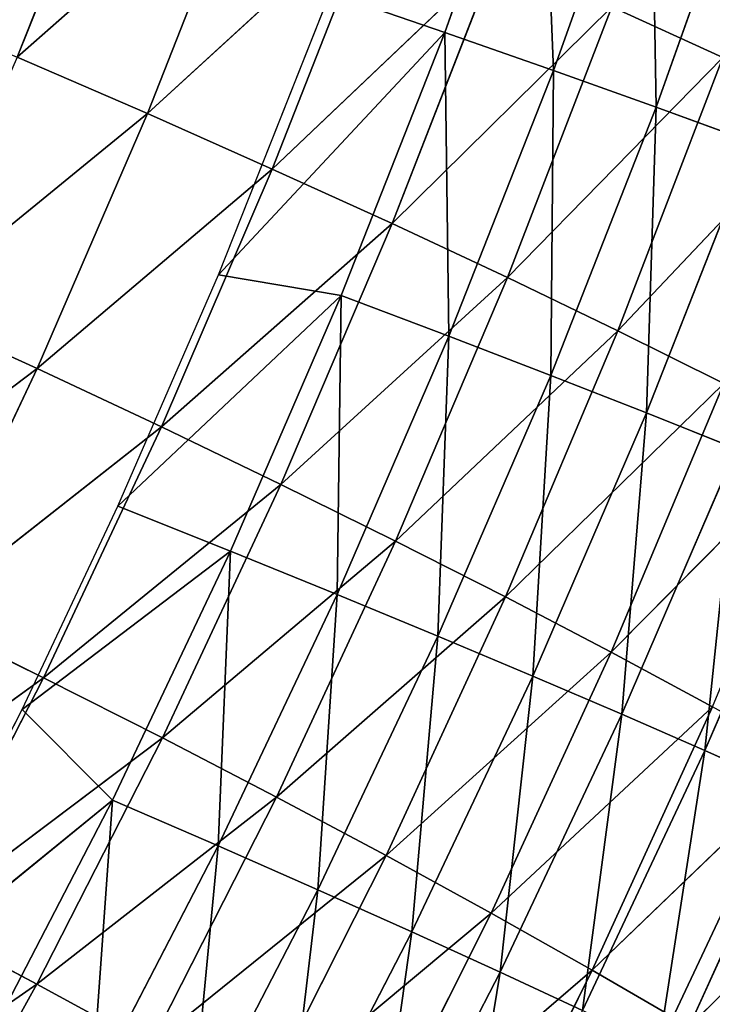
# Model space of a CAD drawing. Extents: x 0 to 500, y 0 to 390.
# Tile 755 of 1056: x 463 to 475, y 101 to 118. Entities that reach past the tile are written whole.
import ezdxf

# ---------------------------------------------------------------- set-up
doc = ezdxf.new("R2010")
doc.units = 0
doc.header["$LTSCALE"] = 25.4
doc.layers.get('0').update_dxf_attribs({"linetype": 'CONTINUOUS'})

# ---------------------------------------------------------------- blocks, each defined once
blk = doc.blocks.new('ATLANTA505_-_S_STL')
at = {"color": 0}
for p, q in [((474.343, 111.805, 289.639), (478.08, 115.885, 285.935)), ((474.343, 111.805, 289.639), (478.08, 115.885, 285.935)), ((474.343, 111.805, 289.639), (472.651, 107.793, 288.657)), ((474.343, 111.805, 289.639), (472.651, 107.793, 288.657)), ((476.45, 111.791, 285.003), (472.651, 107.793, 288.657)), ((476.45, 111.791, 285.003), (472.651, 107.793, 288.657)), ((476.45, 111.791, 285.003), (474.343, 111.805, 289.639)), ((476.45, 111.791, 285.003), (474.343, 111.805, 289.639)), ((472.651, 107.793, 288.657), (470.422, 107.813, 293.118)), ((472.651, 107.793, 288.657), (470.422, 107.813, 293.118)), ((472.651, 107.793, 288.657), (468.668, 103.886, 292.084)), ((472.651, 107.793, 288.657), (468.668, 103.886, 292.084)), ((472.651, 107.793, 288.657), (470.89, 103.86, 287.663)), ((472.651, 107.793, 288.657), (470.89, 103.86, 287.663)), ((474.752, 107.773, 284.062), (470.89, 103.86, 287.663)), ((474.752, 107.773, 284.062), (470.89, 103.86, 287.663)), ((474.752, 107.773, 284.062), (472.651, 107.793, 288.657)), ((474.752, 107.773, 284.062), (472.651, 107.793, 288.657)), ((474.752, 107.773, 284.062), (472.984, 103.836, 283.111)), ((474.752, 107.773, 284.062), (472.984, 103.836, 283.111)), ((476.723, 107.755, 279.334), (472.984, 103.836, 283.111)), ((476.723, 107.755, 279.334), (472.984, 103.836, 283.111)), ((470.89, 103.86, 287.663), (468.668, 103.886, 292.084)), ((470.89, 103.86, 287.663), (468.668, 103.886, 292.084)), ((470.89, 103.86, 287.663), (466.843, 100.041, 291.037)), ((470.89, 103.86, 287.663), (466.843, 100.041, 291.037)), ((470.89, 103.86, 287.663), (469.056, 100.011, 286.656)), ((470.89, 103.86, 287.663), (469.056, 100.011, 286.656)), ((472.984, 103.836, 283.111), (469.056, 100.011, 286.656)), ((472.984, 103.836, 283.111), (469.056, 100.011, 286.656)), ((472.984, 103.836, 283.111), (470.89, 103.86, 287.663)), ((472.984, 103.836, 283.111), (470.89, 103.86, 287.663)), ((472.984, 103.836, 283.111), (471.141, 99.983, 282.148)), ((472.984, 103.836, 283.111), (471.141, 99.983, 282.148)), ((474.948, 103.814, 278.427), (471.141, 99.983, 282.148)), ((474.948, 103.814, 278.427), (471.141, 99.983, 282.148)), ((474.948, 103.814, 278.427), (472.984, 103.836, 283.111)), ((474.948, 103.814, 278.427), (472.984, 103.836, 283.111)), ((474.948, 103.814, 278.427), (473.099, 99.958, 277.509)), ((474.948, 103.814, 278.427), (473.099, 99.958, 277.509)), ((476.784, 103.794, 273.611), (473.099, 99.958, 277.509)), ((476.784, 103.794, 273.611), (473.099, 99.958, 277.509)), ((469.056, 100.011, 286.656), (464.941, 96.282, 289.975)), ((469.056, 100.011, 286.656), (464.941, 96.282, 289.975)), ((466.843, 100.041, 291.037), (469.056, 100.011, 286.656)), ((466.843, 100.041, 291.037), (469.056, 100.011, 286.656)), ((469.056, 100.011, 286.656), (467.145, 96.249, 285.637)), ((469.056, 100.011, 286.656), (467.145, 96.249, 285.637)), ((471.141, 99.983, 282.148), (467.145, 96.249, 285.637)), ((471.141, 99.983, 282.148), (467.145, 96.249, 285.637)), ((469.056, 100.011, 286.656), (471.141, 99.983, 282.148)), ((469.056, 100.011, 286.656), (471.141, 99.983, 282.148)), ((471.141, 99.983, 282.148), (469.222, 96.219, 281.172)), ((471.141, 99.983, 282.148), (469.222, 96.219, 281.172)), ((473.099, 99.958, 277.509), (469.222, 96.219, 281.172)), ((473.099, 99.958, 277.509), (469.222, 96.219, 281.172)), ((471.141, 99.983, 282.148), (473.099, 99.958, 277.509)), ((471.141, 99.983, 282.148), (473.099, 99.958, 277.509)), ((473.099, 99.958, 277.509), (471.172, 96.192, 276.58)), ((473.099, 99.958, 277.509), (471.172, 96.192, 276.58)), ((474.929, 99.936, 272.741), (471.172, 96.192, 276.58)), ((474.929, 99.936, 272.741), (471.172, 96.192, 276.58)), ((474.929, 99.936, 272.741), (472.995, 96.168, 271.861)), ((474.929, 99.936, 272.741), (472.995, 96.168, 271.861)), ((473.099, 99.958, 277.509), (474.929, 99.936, 272.741)), ((473.099, 99.958, 277.509), (474.929, 99.936, 272.741)), ((464.941, 96.282, 289.975), (462.961, 92.615, 288.899)), ((464.941, 96.282, 289.975), (462.961, 92.615, 288.899)), ((467.145, 96.249, 285.637), (462.961, 92.615, 288.899)), ((467.145, 96.249, 285.637), (462.961, 92.615, 288.899)), ((467.145, 96.249, 285.637), (464.941, 96.282, 289.975)), ((467.145, 96.249, 285.637), (464.941, 96.282, 289.975)), ((467.145, 96.249, 285.637), (465.154, 92.579, 284.604)), ((467.145, 96.249, 285.637), (465.154, 92.579, 284.604)), ((469.222, 96.219, 281.172), (465.154, 92.579, 284.604)), ((469.222, 96.219, 281.172), (465.154, 92.579, 284.604)), ((469.222, 96.219, 281.172), (467.145, 96.249, 285.637)), ((469.222, 96.219, 281.172), (467.145, 96.249, 285.637)), ((469.222, 96.219, 281.172), (467.222, 92.547, 280.184)), ((469.222, 96.219, 281.172), (467.222, 92.547, 280.184)), ((471.172, 96.192, 276.58), (467.222, 92.547, 280.184)), ((471.172, 96.192, 276.58), (467.222, 92.547, 280.184)), ((471.172, 96.192, 276.58), (469.164, 92.519, 275.639)), ((471.172, 96.192, 276.58), (469.164, 92.519, 275.639)), ((472.995, 96.168, 271.861), (469.164, 92.519, 275.639)), ((472.995, 96.168, 271.861), (469.164, 92.519, 275.639)), ((471.172, 96.192, 276.58), (469.222, 96.219, 281.172)), ((471.172, 96.192, 276.58), (469.222, 96.219, 281.172)), ((472.995, 96.168, 271.861), (471.172, 96.192, 276.58)), ((472.995, 96.168, 271.861), (471.172, 96.192, 276.58)), ((462.961, 92.615, 288.899), (458.595, 89.083, 291.936)), ((462.961, 92.615, 288.899), (458.595, 89.083, 291.936)), ((460.644, 92.654, 293.07), (462.961, 92.615, 288.899)), ((460.644, 92.654, 293.07), (462.961, 92.615, 288.899)), ((462.961, 92.615, 288.899), (460.899, 89.041, 287.806)), ((462.961, 92.615, 288.899), (460.899, 89.041, 287.806)), ((465.154, 92.579, 284.604), (460.899, 89.041, 287.806)), ((465.154, 92.579, 284.604), (460.899, 89.041, 287.806)), ((462.961, 92.615, 288.899), (465.154, 92.579, 284.604)), ((462.961, 92.615, 288.899), (465.154, 92.579, 284.604)), ((465.154, 92.579, 284.604), (463.08, 89.004, 283.556)), ((465.154, 92.579, 284.604), (463.08, 89.004, 283.556)), ((467.222, 92.547, 280.184), (463.08, 89.004, 283.556)), ((467.222, 92.547, 280.184), (463.08, 89.004, 283.556)), ((467.222, 92.547, 280.184), (465.138, 88.971, 279.182)), ((467.222, 92.547, 280.184), (465.138, 88.971, 279.182)), ((465.154, 92.579, 284.604), (467.222, 92.547, 280.184)), ((465.154, 92.579, 284.604), (467.222, 92.547, 280.184)), ((467.222, 92.547, 280.184), (469.164, 92.519, 275.639)), ((467.222, 92.547, 280.184), (469.164, 92.519, 275.639)), ((469.164, 92.519, 275.639), (465.138, 88.971, 279.182)), ((469.164, 92.519, 275.639), (465.138, 88.971, 279.182)), ((469.164, 92.519, 275.639), (467.071, 88.942, 274.686)), ((469.164, 92.519, 275.639), (467.071, 88.942, 274.686)), ((470.98, 92.494, 270.969), (467.071, 88.942, 274.686)), ((470.98, 92.494, 270.969), (467.071, 88.942, 274.686)), ((469.164, 92.519, 275.639), (470.98, 92.494, 270.969)), ((469.164, 92.519, 275.639), (470.98, 92.494, 270.969)), ((463.08, 89.004, 283.556), (458.751, 85.567, 286.697)), ((463.08, 89.004, 283.556), (458.751, 85.567, 286.697)), ((463.08, 89.004, 283.556), (460.899, 89.041, 287.806)), ((463.08, 89.004, 283.556), (460.899, 89.041, 287.806)), ((463.08, 89.004, 283.556), (460.92, 85.529, 282.492)), ((463.08, 89.004, 283.556), (460.92, 85.529, 282.492)), ((465.138, 88.971, 279.182), (460.92, 85.529, 282.492)), ((465.138, 88.971, 279.182), (460.92, 85.529, 282.492)), ((465.138, 88.971, 279.182), (462.967, 85.496, 278.166)), ((465.138, 88.971, 279.182), (462.967, 85.496, 278.166)), ((467.071, 88.942, 274.686), (462.967, 85.496, 278.166)), ((467.071, 88.942, 274.686), (462.967, 85.496, 278.166)), ((465.138, 88.971, 279.182), (463.08, 89.004, 283.556)), ((465.138, 88.971, 279.182), (463.08, 89.004, 283.556)), ((467.071, 88.942, 274.686), (464.891, 85.467, 273.719)), ((467.071, 88.942, 274.686), (464.891, 85.467, 273.719)), ((467.071, 88.942, 274.686), (465.138, 88.971, 279.182)), ((467.071, 88.942, 274.686), (465.138, 88.971, 279.182)), ((468.88, 88.918, 270.066), (467.071, 88.942, 274.686)), ((468.88, 88.918, 270.066), (467.071, 88.942, 274.686)), ((468.88, 88.918, 270.066), (464.891, 85.467, 273.719)), ((468.88, 88.918, 270.066), (464.891, 85.467, 273.719)), ((462.967, 85.496, 278.166), (458.671, 82.157, 281.412)), ((462.967, 85.496, 278.166), (458.671, 82.157, 281.412)), ((462.967, 85.496, 278.166), (460.707, 82.125, 277.134)), ((462.967, 85.496, 278.166), (460.707, 82.125, 277.134)), ((460.92, 85.529, 282.492), (462.967, 85.496, 278.166)), ((460.92, 85.529, 282.492), (462.967, 85.496, 278.166)), ((462.967, 85.496, 278.166), (464.891, 85.467, 273.719)), ((462.967, 85.496, 278.166), (464.891, 85.467, 273.719)), ((464.891, 85.467, 273.719), (460.707, 82.125, 277.134)), ((464.891, 85.467, 273.719), (460.707, 82.125, 277.134)), ((464.891, 85.467, 273.719), (462.621, 82.098, 272.738)), ((464.891, 85.467, 273.719), (462.621, 82.098, 272.738)), ((466.691, 85.444, 269.151), (462.621, 82.098, 272.738)), ((466.691, 85.444, 269.151), (462.621, 82.098, 272.738)), ((464.891, 85.467, 273.719), (466.691, 85.444, 269.151)), ((464.891, 85.467, 273.719), (466.691, 85.444, 269.151)), ((464.413, 82.076, 268.222), (462.621, 82.098, 272.738)), ((464.413, 82.076, 268.222), (462.621, 82.098, 272.738)), ((473.814, 50.886, 289.997), (475.963, 50.889, 285.43)), ((473.814, 50.886, 289.997), (475.963, 50.889, 285.43)), ((475.963, 50.889, 285.43), (474.619, 43.521, 284.826)), ((475.963, 50.889, 285.43), (474.619, 43.521, 284.826)), ((472.481, 43.518, 289.36), (471.045, 36.179, 288.69)), ((472.481, 43.518, 289.36), (471.045, 36.179, 288.69)), ((474.619, 43.521, 284.826), (472.481, 43.518, 289.36)), ((474.619, 43.521, 284.826), (472.481, 43.518, 289.36)), ((474.619, 43.521, 284.826), (473.17, 36.182, 284.191)), ((474.619, 43.521, 284.826), (473.17, 36.182, 284.191)), ((476.626, 43.525, 280.164), (474.619, 43.521, 284.826)), ((476.626, 43.525, 280.164), (474.619, 43.521, 284.826)), ((468.791, 36.176, 293.061), (471.045, 36.179, 288.69)), ((468.791, 36.176, 293.061), (471.045, 36.179, 288.69)), ((471.045, 36.179, 288.69), (469.506, 28.871, 287.987)), ((471.045, 36.179, 288.69), (469.506, 28.871, 287.987)), ((471.045, 36.179, 288.69), (473.17, 36.182, 284.191)), ((471.045, 36.179, 288.69), (473.17, 36.182, 284.191)), ((473.17, 36.182, 284.191), (471.617, 28.874, 283.527)), ((473.17, 36.182, 284.191), (471.617, 28.874, 283.527)), ((473.17, 36.182, 284.191), (475.166, 36.186, 279.566)), ((473.17, 36.182, 284.191), (475.166, 36.186, 279.566)), ((475.166, 36.186, 279.566), (473.599, 28.877, 278.939)), ((475.166, 36.186, 279.566), (473.599, 28.877, 278.939)), ((469.506, 28.871, 287.987), (467.267, 28.868, 292.322)), ((469.506, 28.871, 287.987), (467.267, 28.868, 292.322)), ((469.506, 28.871, 287.987), (467.866, 21.597, 287.253)), ((469.506, 28.871, 287.987), (467.866, 21.597, 287.253)), ((471.617, 28.874, 283.527), (469.506, 28.871, 287.987)), ((471.617, 28.874, 283.527), (469.506, 28.871, 287.987)), ((471.617, 28.874, 283.527), (469.961, 21.6, 282.832)), ((471.617, 28.874, 283.527), (469.961, 21.6, 282.832)), ((473.599, 28.877, 278.939), (471.617, 28.874, 283.527)), ((473.599, 28.877, 278.939), (471.617, 28.874, 283.527)), ((473.599, 28.877, 278.939), (471.928, 21.603, 278.284)), ((473.599, 28.877, 278.939), (471.928, 21.603, 278.284)), ((475.452, 28.881, 274.224), (473.599, 28.877, 278.939)), ((475.452, 28.881, 274.224), (473.599, 28.877, 278.939)), ((475.452, 28.881, 274.224), (473.767, 21.606, 273.61)), ((475.452, 28.881, 274.224), (473.767, 21.606, 273.61)), ((465.644, 21.595, 291.548), (467.866, 21.597, 287.253)), ((465.644, 21.595, 291.548), (467.866, 21.597, 287.253)), ((467.866, 21.597, 287.253), (466.125, 14.361, 286.486)), ((467.866, 21.597, 287.253), (466.125, 14.361, 286.486)), ((467.866, 21.597, 287.253), (469.961, 21.6, 282.832)), ((467.866, 21.597, 287.253), (469.961, 21.6, 282.832)), ((469.961, 21.6, 282.832), (468.202, 14.363, 282.107)), ((469.961, 21.6, 282.832), (468.202, 14.363, 282.107)), ((469.961, 21.6, 282.832), (471.928, 21.603, 278.284)), ((469.961, 21.6, 282.832), (471.928, 21.603, 278.284)), ((471.928, 21.603, 278.284), (470.153, 14.365, 277.601)), ((471.928, 21.603, 278.284), (470.153, 14.365, 277.601)), ((471.928, 21.603, 278.284), (473.767, 21.606, 273.61)), ((471.928, 21.603, 278.284), (473.767, 21.606, 273.61)), ((473.767, 21.606, 273.61), (471.976, 14.368, 272.97)), ((473.767, 21.606, 273.61), (471.976, 14.368, 272.97)), ((473.767, 21.606, 273.61), (475.478, 21.61, 268.809)), ((473.767, 21.606, 273.61), (475.478, 21.61, 268.809)), ((466.125, 14.361, 286.486), (463.921, 14.359, 290.741)), ((466.125, 14.361, 286.486), (463.921, 14.359, 290.741)), ((466.125, 14.361, 286.486), (464.283, 7.164, 285.688)), ((466.125, 14.361, 286.486), (464.283, 7.164, 285.688)), ((468.202, 14.363, 282.107), (466.125, 14.361, 286.486)), ((468.202, 14.363, 282.107), (466.125, 14.361, 286.486)), ((468.202, 14.363, 282.107), (466.341, 7.165, 281.352)), ((468.202, 14.363, 282.107), (466.341, 7.165, 281.352)), ((470.153, 14.365, 277.601), (468.202, 14.363, 282.107)), ((470.153, 14.365, 277.601), (468.202, 14.363, 282.107)), ((470.153, 14.365, 277.601), (468.274, 7.167, 276.891)), ((470.153, 14.365, 277.601), (468.274, 7.167, 276.891)), ((471.976, 14.368, 272.97), (470.08, 7.168, 272.304)), ((471.976, 14.368, 272.97), (470.08, 7.168, 272.304)), ((471.976, 14.368, 272.97), (470.153, 14.365, 277.601)), ((471.976, 14.368, 272.97), (470.153, 14.365, 277.601)), ((473.673, 14.37, 268.213), (471.976, 14.368, 272.97)), ((473.673, 14.37, 268.213), (471.976, 14.368, 272.97)), ((460.179, 0.01, 289.024), (464.283, 7.164, 285.688)), ((460.179, 0.01, 289.024), (464.283, 7.164, 285.688)), ((462.099, 7.163, 289.899), (464.283, 7.164, 285.688)), ((462.099, 7.163, 289.899), (464.283, 7.164, 285.688)), ((462.708, 0.01, 284.112), (466.341, 7.165, 281.352)), ((462.708, 0.01, 284.112), (466.341, 7.165, 281.352)), ((462.708, 0.01, 284.112), (464.283, 7.164, 285.688)), ((462.708, 0.01, 284.112), (464.283, 7.164, 285.688)), ((464.283, 7.164, 285.688), (466.341, 7.165, 281.352)), ((464.283, 7.164, 285.688), (466.341, 7.165, 281.352)), ((464.378, 0.01, 280.567), (468.274, 7.167, 276.891)), ((464.378, 0.01, 280.567), (468.274, 7.167, 276.891)), ((464.378, 0.01, 280.567), (466.341, 7.165, 281.352)), ((464.378, 0.01, 280.567), (466.341, 7.165, 281.352)), ((466.134, 0.01, 276.531), (470.08, 7.168, 272.304)), ((466.134, 0.01, 276.531), (470.08, 7.168, 272.304)), ((466.134, 0.01, 276.531), (468.274, 7.167, 276.891)), ((466.134, 0.01, 276.531), (468.274, 7.167, 276.891)), ((466.341, 7.165, 281.352), (468.274, 7.167, 276.891)), ((466.341, 7.165, 281.352), (468.274, 7.167, 276.891)), ((468.08, 0.01, 271.613), (470.08, 7.168, 272.304)), ((468.08, 0.01, 271.613), (470.08, 7.168, 272.304)), ((468.274, 7.167, 276.891), (470.08, 7.168, 272.304)), ((468.274, 7.167, 276.891), (470.08, 7.168, 272.304)), ((470.08, 7.168, 272.304), (471.761, 7.17, 267.592)), ((470.08, 7.168, 272.304), (471.761, 7.17, 267.592)), ((460.179, 0.01, 289.024), (462.708, 0.01, 284.112)), ((462.708, 0.01, 284.112), (464.378, 0.01, 280.567)), ((464.378, 0.01, 280.567), (466.134, 0.01, 276.531)), ((466.134, 0.01, 276.531), (468.08, 0.01, 271.613))]:
    blk.add_line(p, q, dxfattribs=at)
mesh = blk.add_polyface(dxfattribs=at)
corners = [(476.327, 118.437, 292.471), (478.08, 115.885, 285.935), (474.343, 111.805, 289.639), (478.427, 118.428, 287.918)]
mesh.append_faces([[corners[k] for k in face] for face in [(0, 1, 2), (1, 0, 3)]], dxfattribs={"vtx0": -1, "color": 0})
mesh = blk.add_polyface(dxfattribs=at)
corners = [(478.08, 115.885, 285.935), (476.45, 111.791, 285.003), (474.343, 111.805, 289.639)]
mesh.append_faces([[corners[k] for k in face] for face in [(0, 1, 2)]], dxfattribs={"color": 0})
mesh = blk.add_polyface(dxfattribs=at)
corners = [(474.343, 111.805, 289.639), (472.651, 107.793, 288.657), (470.422, 107.813, 293.118)]
mesh.append_faces([[corners[k] for k in face] for face in [(0, 1, 2)]], dxfattribs={"color": 0})
mesh = blk.add_polyface(dxfattribs=at)
corners = [(474.343, 111.805, 289.639), (476.45, 111.791, 285.003), (472.651, 107.793, 288.657)]
mesh.append_faces([[corners[k] for k in face] for face in [(0, 1, 2)]], dxfattribs={"color": 0})
mesh = blk.add_polyface(dxfattribs=at)
corners = [(476.45, 111.791, 285.003), (474.752, 107.773, 284.062), (472.651, 107.793, 288.657)]
mesh.append_faces([[corners[k] for k in face] for face in [(0, 1, 2)]], dxfattribs={"color": 0})
mesh = blk.add_polyface(dxfattribs=at)
corners = [(470.422, 107.813, 293.118), (472.651, 107.793, 288.657), (468.668, 103.886, 292.084)]
mesh.append_faces([[corners[k] for k in face] for face in [(0, 1, 2)]], dxfattribs={"color": 0})
mesh = blk.add_polyface(dxfattribs=at)
corners = [(472.651, 107.793, 288.657), (470.89, 103.86, 287.663), (468.668, 103.886, 292.084)]
mesh.append_faces([[corners[k] for k in face] for face in [(0, 1, 2)]], dxfattribs={"color": 0})
mesh = blk.add_polyface(dxfattribs=at)
corners = [(472.651, 107.793, 288.657), (474.752, 107.773, 284.062), (470.89, 103.86, 287.663)]
mesh.append_faces([[corners[k] for k in face] for face in [(0, 1, 2)]], dxfattribs={"color": 0})
mesh = blk.add_polyface(dxfattribs=at)
corners = [(474.752, 107.773, 284.062), (472.984, 103.836, 283.111), (470.89, 103.86, 287.663)]
mesh.append_faces([[corners[k] for k in face] for face in [(0, 1, 2)]], dxfattribs={"color": 0})
mesh = blk.add_polyface(dxfattribs=at)
corners = [(474.752, 107.773, 284.062), (476.723, 107.755, 279.334), (472.984, 103.836, 283.111)]
mesh.append_faces([[corners[k] for k in face] for face in [(0, 1, 2)]], dxfattribs={"color": 0})
mesh = blk.add_polyface(dxfattribs=at)
corners = [(476.723, 107.755, 279.334), (474.948, 103.814, 278.427), (472.984, 103.836, 283.111)]
mesh.append_faces([[corners[k] for k in face] for face in [(0, 1, 2)]], dxfattribs={"color": 0})
mesh = blk.add_polyface(dxfattribs=at)
corners = [(468.668, 103.886, 292.084), (470.89, 103.86, 287.663), (466.843, 100.041, 291.037)]
mesh.append_faces([[corners[k] for k in face] for face in [(0, 1, 2)]], dxfattribs={"color": 0})
mesh = blk.add_polyface(dxfattribs=at)
corners = [(470.89, 103.86, 287.663), (469.056, 100.011, 286.656), (466.843, 100.041, 291.037)]
mesh.append_faces([[corners[k] for k in face] for face in [(0, 1, 2)]], dxfattribs={"color": 0})
mesh = blk.add_polyface(dxfattribs=at)
corners = [(470.89, 103.86, 287.663), (472.984, 103.836, 283.111), (469.056, 100.011, 286.656)]
mesh.append_faces([[corners[k] for k in face] for face in [(0, 1, 2)]], dxfattribs={"color": 0})
mesh = blk.add_polyface(dxfattribs=at)
corners = [(472.984, 103.836, 283.111), (471.141, 99.983, 282.148), (469.056, 100.011, 286.656)]
mesh.append_faces([[corners[k] for k in face] for face in [(0, 1, 2)]], dxfattribs={"color": 0})
mesh = blk.add_polyface(dxfattribs=at)
corners = [(472.984, 103.836, 283.111), (474.948, 103.814, 278.427), (471.141, 99.983, 282.148)]
mesh.append_faces([[corners[k] for k in face] for face in [(0, 1, 2)]], dxfattribs={"color": 0})
mesh = blk.add_polyface(dxfattribs=at)
corners = [(474.948, 103.814, 278.427), (473.099, 99.958, 277.509), (471.141, 99.983, 282.148)]
mesh.append_faces([[corners[k] for k in face] for face in [(0, 1, 2)]], dxfattribs={"color": 0})
mesh = blk.add_polyface(dxfattribs=at)
corners = [(474.948, 103.814, 278.427), (476.784, 103.794, 273.611), (473.099, 99.958, 277.509)]
mesh.append_faces([[corners[k] for k in face] for face in [(0, 1, 2)]], dxfattribs={"color": 0})
mesh = blk.add_polyface(dxfattribs=at)
corners = [(476.784, 103.794, 273.611), (474.929, 99.936, 272.741), (473.099, 99.958, 277.509)]
mesh.append_faces([[corners[k] for k in face] for face in [(0, 1, 2)]], dxfattribs={"color": 0})
mesh = blk.add_polyface(dxfattribs=at)
corners = [(466.843, 100.041, 291.037), (469.056, 100.011, 286.656), (464.941, 96.282, 289.975)]
mesh.append_faces([[corners[k] for k in face] for face in [(0, 1, 2)]], dxfattribs={"color": 0})
mesh = blk.add_polyface(dxfattribs=at)
corners = [(469.056, 100.011, 286.656), (467.145, 96.249, 285.637), (464.941, 96.282, 289.975)]
mesh.append_faces([[corners[k] for k in face] for face in [(0, 1, 2)]], dxfattribs={"color": 0})
mesh = blk.add_polyface(dxfattribs=at)
corners = [(469.056, 100.011, 286.656), (471.141, 99.983, 282.148), (467.145, 96.249, 285.637)]
mesh.append_faces([[corners[k] for k in face] for face in [(0, 1, 2)]], dxfattribs={"color": 0})
mesh = blk.add_polyface(dxfattribs=at)
corners = [(471.141, 99.983, 282.148), (469.222, 96.219, 281.172), (467.145, 96.249, 285.637)]
mesh.append_faces([[corners[k] for k in face] for face in [(0, 1, 2)]], dxfattribs={"color": 0})
mesh = blk.add_polyface(dxfattribs=at)
corners = [(471.141, 99.983, 282.148), (473.099, 99.958, 277.509), (469.222, 96.219, 281.172)]
mesh.append_faces([[corners[k] for k in face] for face in [(0, 1, 2)]], dxfattribs={"color": 0})
mesh = blk.add_polyface(dxfattribs=at)
corners = [(473.099, 99.958, 277.509), (471.172, 96.192, 276.58), (469.222, 96.219, 281.172)]
mesh.append_faces([[corners[k] for k in face] for face in [(0, 1, 2)]], dxfattribs={"color": 0})
mesh = blk.add_polyface(dxfattribs=at)
corners = [(473.099, 99.958, 277.509), (474.929, 99.936, 272.741), (471.172, 96.192, 276.58)]
mesh.append_faces([[corners[k] for k in face] for face in [(0, 1, 2)]], dxfattribs={"color": 0})
mesh = blk.add_polyface(dxfattribs=at)
corners = [(474.929, 99.936, 272.741), (472.995, 96.168, 271.861), (471.172, 96.192, 276.58)]
mesh.append_faces([[corners[k] for k in face] for face in [(0, 1, 2)]], dxfattribs={"color": 0})
mesh = blk.add_polyface(dxfattribs=at)
corners = [(474.929, 99.936, 272.741), (476.629, 99.916, 267.843), (472.995, 96.168, 271.861)]
mesh.append_faces([[corners[k] for k in face] for face in [(0, 1, 2)]], dxfattribs={"color": 0})
mesh = blk.add_polyface(dxfattribs=at)
corners = [(464.941, 96.282, 289.975), (462.961, 92.615, 288.899), (460.644, 92.654, 293.07)]
mesh.append_faces([[corners[k] for k in face] for face in [(0, 1, 2)]], dxfattribs={"color": 0})
mesh = blk.add_polyface(dxfattribs=at)
corners = [(464.941, 96.282, 289.975), (467.145, 96.249, 285.637), (462.961, 92.615, 288.899)]
mesh.append_faces([[corners[k] for k in face] for face in [(0, 1, 2)]], dxfattribs={"color": 0})
mesh = blk.add_polyface(dxfattribs=at)
corners = [(467.145, 96.249, 285.637), (465.154, 92.579, 284.604), (462.961, 92.615, 288.899)]
mesh.append_faces([[corners[k] for k in face] for face in [(0, 1, 2)]], dxfattribs={"color": 0})
mesh = blk.add_polyface(dxfattribs=at)
corners = [(467.145, 96.249, 285.637), (469.222, 96.219, 281.172), (465.154, 92.579, 284.604)]
mesh.append_faces([[corners[k] for k in face] for face in [(0, 1, 2)]], dxfattribs={"color": 0})
mesh = blk.add_polyface(dxfattribs=at)
corners = [(469.222, 96.219, 281.172), (467.222, 92.547, 280.184), (465.154, 92.579, 284.604)]
mesh.append_faces([[corners[k] for k in face] for face in [(0, 1, 2)]], dxfattribs={"color": 0})
mesh = blk.add_polyface(dxfattribs=at)
corners = [(469.222, 96.219, 281.172), (471.172, 96.192, 276.58), (467.222, 92.547, 280.184)]
mesh.append_faces([[corners[k] for k in face] for face in [(0, 1, 2)]], dxfattribs={"color": 0})
mesh = blk.add_polyface(dxfattribs=at)
corners = [(471.172, 96.192, 276.58), (469.164, 92.519, 275.639), (467.222, 92.547, 280.184)]
mesh.append_faces([[corners[k] for k in face] for face in [(0, 1, 2)]], dxfattribs={"color": 0})
mesh = blk.add_polyface(dxfattribs=at)
corners = [(471.172, 96.192, 276.58), (472.995, 96.168, 271.861), (469.164, 92.519, 275.639)]
mesh.append_faces([[corners[k] for k in face] for face in [(0, 1, 2)]], dxfattribs={"color": 0})
mesh = blk.add_polyface(dxfattribs=at)
corners = [(472.995, 96.168, 271.861), (470.98, 92.494, 270.969), (469.164, 92.519, 275.639)]
mesh.append_faces([[corners[k] for k in face] for face in [(0, 1, 2)]], dxfattribs={"color": 0})
mesh = blk.add_polyface(dxfattribs=at)
corners = [(460.644, 92.654, 293.07), (462.961, 92.615, 288.899), (458.595, 89.083, 291.936)]
mesh.append_faces([[corners[k] for k in face] for face in [(0, 1, 2)]], dxfattribs={"color": 0})
mesh = blk.add_polyface(dxfattribs=at)
corners = [(462.961, 92.615, 288.899), (460.899, 89.041, 287.806), (458.595, 89.083, 291.936)]
mesh.append_faces([[corners[k] for k in face] for face in [(0, 1, 2)]], dxfattribs={"color": 0})
mesh = blk.add_polyface(dxfattribs=at)
corners = [(462.961, 92.615, 288.899), (465.154, 92.579, 284.604), (460.899, 89.041, 287.806)]
mesh.append_faces([[corners[k] for k in face] for face in [(0, 1, 2)]], dxfattribs={"color": 0})
mesh = blk.add_polyface(dxfattribs=at)
corners = [(465.154, 92.579, 284.604), (463.08, 89.004, 283.556), (460.899, 89.041, 287.806)]
mesh.append_faces([[corners[k] for k in face] for face in [(0, 1, 2)]], dxfattribs={"color": 0})
mesh = blk.add_polyface(dxfattribs=at)
corners = [(465.154, 92.579, 284.604), (467.222, 92.547, 280.184), (463.08, 89.004, 283.556)]
mesh.append_faces([[corners[k] for k in face] for face in [(0, 1, 2)]], dxfattribs={"color": 0})
mesh = blk.add_polyface(dxfattribs=at)
corners = [(467.222, 92.547, 280.184), (465.138, 88.971, 279.182), (463.08, 89.004, 283.556)]
mesh.append_faces([[corners[k] for k in face] for face in [(0, 1, 2)]], dxfattribs={"color": 0})
mesh = blk.add_polyface(dxfattribs=at)
corners = [(467.222, 92.547, 280.184), (469.164, 92.519, 275.639), (465.138, 88.971, 279.182)]
mesh.append_faces([[corners[k] for k in face] for face in [(0, 1, 2)]], dxfattribs={"color": 0})
mesh = blk.add_polyface(dxfattribs=at)
corners = [(469.164, 92.519, 275.639), (467.071, 88.942, 274.686), (465.138, 88.971, 279.182)]
mesh.append_faces([[corners[k] for k in face] for face in [(0, 1, 2)]], dxfattribs={"color": 0})
mesh = blk.add_polyface(dxfattribs=at)
corners = [(469.164, 92.519, 275.639), (470.98, 92.494, 270.969), (467.071, 88.942, 274.686)]
mesh.append_faces([[corners[k] for k in face] for face in [(0, 1, 2)]], dxfattribs={"color": 0})
mesh = blk.add_polyface(dxfattribs=at)
corners = [(470.98, 92.494, 270.969), (468.88, 88.918, 270.066), (467.071, 88.942, 274.686)]
mesh.append_faces([[corners[k] for k in face] for face in [(0, 1, 2)]], dxfattribs={"color": 0})
mesh = blk.add_polyface(dxfattribs=at)
corners = [(460.899, 89.041, 287.806), (463.08, 89.004, 283.556), (458.751, 85.567, 286.697)]
mesh.append_faces([[corners[k] for k in face] for face in [(0, 1, 2)]], dxfattribs={"color": 0})
mesh = blk.add_polyface(dxfattribs=at)
corners = [(463.08, 89.004, 283.556), (460.92, 85.529, 282.492), (458.751, 85.567, 286.697)]
mesh.append_faces([[corners[k] for k in face] for face in [(0, 1, 2)]], dxfattribs={"color": 0})
mesh = blk.add_polyface(dxfattribs=at)
corners = [(463.08, 89.004, 283.556), (465.138, 88.971, 279.182), (460.92, 85.529, 282.492)]
mesh.append_faces([[corners[k] for k in face] for face in [(0, 1, 2)]], dxfattribs={"color": 0})
mesh = blk.add_polyface(dxfattribs=at)
corners = [(465.138, 88.971, 279.182), (462.967, 85.496, 278.166), (460.92, 85.529, 282.492)]
mesh.append_faces([[corners[k] for k in face] for face in [(0, 1, 2)]], dxfattribs={"color": 0})
mesh = blk.add_polyface(dxfattribs=at)
corners = [(465.138, 88.971, 279.182), (467.071, 88.942, 274.686), (462.967, 85.496, 278.166)]
mesh.append_faces([[corners[k] for k in face] for face in [(0, 1, 2)]], dxfattribs={"color": 0})
mesh = blk.add_polyface(dxfattribs=at)
corners = [(467.071, 88.942, 274.686), (464.891, 85.467, 273.719), (462.967, 85.496, 278.166)]
mesh.append_faces([[corners[k] for k in face] for face in [(0, 1, 2)]], dxfattribs={"color": 0})
mesh = blk.add_polyface(dxfattribs=at)
corners = [(467.071, 88.942, 274.686), (468.88, 88.918, 270.066), (464.891, 85.467, 273.719)]
mesh.append_faces([[corners[k] for k in face] for face in [(0, 1, 2)]], dxfattribs={"color": 0})
mesh = blk.add_polyface(dxfattribs=at)
corners = [(468.88, 88.918, 270.066), (466.691, 85.444, 269.151), (464.891, 85.467, 273.719)]
mesh.append_faces([[corners[k] for k in face] for face in [(0, 1, 2)]], dxfattribs={"color": 0})
mesh = blk.add_polyface(dxfattribs=at)
corners = [(460.92, 85.529, 282.492), (462.967, 85.496, 278.166), (458.671, 82.157, 281.412)]
mesh.append_faces([[corners[k] for k in face] for face in [(0, 1, 2)]], dxfattribs={"color": 0})
mesh = blk.add_polyface(dxfattribs=at)
corners = [(462.967, 85.496, 278.166), (460.707, 82.125, 277.134), (458.671, 82.157, 281.412)]
mesh.append_faces([[corners[k] for k in face] for face in [(0, 1, 2)]], dxfattribs={"color": 0})
mesh = blk.add_polyface(dxfattribs=at)
corners = [(462.967, 85.496, 278.166), (464.891, 85.467, 273.719), (460.707, 82.125, 277.134)]
mesh.append_faces([[corners[k] for k in face] for face in [(0, 1, 2)]], dxfattribs={"color": 0})
mesh = blk.add_polyface(dxfattribs=at)
corners = [(464.891, 85.467, 273.719), (462.621, 82.098, 272.738), (460.707, 82.125, 277.134)]
mesh.append_faces([[corners[k] for k in face] for face in [(0, 1, 2)]], dxfattribs={"color": 0})
mesh = blk.add_polyface(dxfattribs=at)
corners = [(464.891, 85.467, 273.719), (466.691, 85.444, 269.151), (462.621, 82.098, 272.738)]
mesh.append_faces([[corners[k] for k in face] for face in [(0, 1, 2)]], dxfattribs={"color": 0})
mesh = blk.add_polyface(dxfattribs=at)
corners = [(466.691, 85.444, 269.151), (464.413, 82.076, 268.222), (462.621, 82.098, 272.738)]
mesh.append_faces([[corners[k] for k in face] for face in [(0, 1, 2)]], dxfattribs={"color": 0})
mesh = blk.add_polyface(dxfattribs=at)
corners = [(462.621, 82.098, 272.738), (464.413, 82.076, 268.222), (460.261, 78.838, 271.742)]
mesh.append_faces([[corners[k] for k in face] for face in [(0, 1, 2)]], dxfattribs={"color": 0})
mesh = blk.add_polyface(dxfattribs=at)
corners = [(475.963, 50.889, 285.43), (475.044, 58.28, 290.602), (473.814, 50.886, 289.997), (477.203, 58.283, 286.004)]
mesh.append_faces([[corners[k] for k in face] for face in [(0, 1, 2), (1, 0, 3)]], dxfattribs={"vtx0": -1, "color": 0})
mesh = blk.add_polyface(dxfattribs=at)
corners = [(474.619, 43.521, 284.826), (473.814, 50.886, 289.997), (472.481, 43.518, 289.36), (475.963, 50.889, 285.43)]
mesh.append_faces([[corners[k] for k in face] for face in [(0, 1, 2), (1, 0, 3)]], dxfattribs={"vtx0": -1, "color": 0})
mesh = blk.add_polyface(dxfattribs=at)
corners = [(476.626, 43.525, 280.164), (475.963, 50.889, 285.43), (474.619, 43.521, 284.826), (477.981, 50.893, 280.734)]
mesh.append_faces([[corners[k] for k in face] for face in [(0, 1, 2), (1, 0, 3)]], dxfattribs={"vtx0": -1, "color": 0})
mesh = blk.add_polyface(dxfattribs=at)
corners = [(471.045, 36.179, 288.69), (470.213, 43.515, 293.766), (468.791, 36.176, 293.061), (472.481, 43.518, 289.36)]
mesh.append_faces([[corners[k] for k in face] for face in [(0, 1, 2), (1, 0, 3)]], dxfattribs={"vtx0": -1, "color": 0})
mesh = blk.add_polyface(dxfattribs=at)
corners = [(473.17, 36.182, 284.191), (472.481, 43.518, 289.36), (471.045, 36.179, 288.69), (474.619, 43.521, 284.826)]
mesh.append_faces([[corners[k] for k in face] for face in [(0, 1, 2), (1, 0, 3)]], dxfattribs={"vtx0": -1, "color": 0})
mesh = blk.add_polyface(dxfattribs=at)
corners = [(475.166, 36.186, 279.566), (474.619, 43.521, 284.826), (473.17, 36.182, 284.191), (476.626, 43.525, 280.164)]
mesh.append_faces([[corners[k] for k in face] for face in [(0, 1, 2), (1, 0, 3)]], dxfattribs={"vtx0": -1, "color": 0})
mesh = blk.add_polyface(dxfattribs=at)
corners = [(469.506, 28.871, 287.987), (468.791, 36.176, 293.061), (467.267, 28.868, 292.322), (471.045, 36.179, 288.69)]
mesh.append_faces([[corners[k] for k in face] for face in [(0, 1, 2), (1, 0, 3)]], dxfattribs={"vtx0": -1, "color": 0})
mesh = blk.add_polyface(dxfattribs=at)
corners = [(471.617, 28.874, 283.527), (471.045, 36.179, 288.69), (469.506, 28.871, 287.987), (473.17, 36.182, 284.191)]
mesh.append_faces([[corners[k] for k in face] for face in [(0, 1, 2), (1, 0, 3)]], dxfattribs={"vtx0": -1, "color": 0})
mesh = blk.add_polyface(dxfattribs=at)
corners = [(473.599, 28.877, 278.939), (473.17, 36.182, 284.191), (471.617, 28.874, 283.527), (475.166, 36.186, 279.566)]
mesh.append_faces([[corners[k] for k in face] for face in [(0, 1, 2), (1, 0, 3)]], dxfattribs={"vtx0": -1, "color": 0})
mesh = blk.add_polyface(dxfattribs=at)
corners = [(475.452, 28.881, 274.224), (475.166, 36.186, 279.566), (473.599, 28.877, 278.939), (477.031, 36.19, 274.812)]
mesh.append_faces([[corners[k] for k in face] for face in [(0, 1, 2), (1, 0, 3)]], dxfattribs={"vtx0": -1, "color": 0})
mesh = blk.add_polyface(dxfattribs=at)
corners = [(467.866, 21.597, 287.253), (467.267, 28.868, 292.322), (465.644, 21.595, 291.548), (469.506, 28.871, 287.987)]
mesh.append_faces([[corners[k] for k in face] for face in [(0, 1, 2), (1, 0, 3)]], dxfattribs={"vtx0": -1, "color": 0})
mesh = blk.add_polyface(dxfattribs=at)
corners = [(469.961, 21.6, 282.832), (469.506, 28.871, 287.987), (467.866, 21.597, 287.253), (471.617, 28.874, 283.527)]
mesh.append_faces([[corners[k] for k in face] for face in [(0, 1, 2), (1, 0, 3)]], dxfattribs={"vtx0": -1, "color": 0})
mesh = blk.add_polyface(dxfattribs=at)
corners = [(471.928, 21.603, 278.284), (471.617, 28.874, 283.527), (469.961, 21.6, 282.832), (473.599, 28.877, 278.939)]
mesh.append_faces([[corners[k] for k in face] for face in [(0, 1, 2), (1, 0, 3)]], dxfattribs={"vtx0": -1, "color": 0})
mesh = blk.add_polyface(dxfattribs=at)
corners = [(473.767, 21.606, 273.61), (473.599, 28.877, 278.939), (471.928, 21.603, 278.284), (475.452, 28.881, 274.224)]
mesh.append_faces([[corners[k] for k in face] for face in [(0, 1, 2), (1, 0, 3)]], dxfattribs={"vtx0": -1, "color": 0})
mesh = blk.add_polyface(dxfattribs=at)
corners = [(475.478, 21.61, 268.809), (475.452, 28.881, 274.224), (473.767, 21.606, 273.61), (477.176, 28.885, 269.382)]
mesh.append_faces([[corners[k] for k in face] for face in [(0, 1, 2), (1, 0, 3)]], dxfattribs={"vtx0": -1, "color": 0})
mesh = blk.add_polyface(dxfattribs=at)
corners = [(466.125, 14.361, 286.486), (465.644, 21.595, 291.548), (463.921, 14.359, 290.741), (467.866, 21.597, 287.253)]
mesh.append_faces([[corners[k] for k in face] for face in [(0, 1, 2), (1, 0, 3)]], dxfattribs={"vtx0": -1, "color": 0})
mesh = blk.add_polyface(dxfattribs=at)
corners = [(468.202, 14.363, 282.107), (467.866, 21.597, 287.253), (466.125, 14.361, 286.486), (469.961, 21.6, 282.832)]
mesh.append_faces([[corners[k] for k in face] for face in [(0, 1, 2), (1, 0, 3)]], dxfattribs={"vtx0": -1, "color": 0})
mesh = blk.add_polyface(dxfattribs=at)
corners = [(470.153, 14.365, 277.601), (469.961, 21.6, 282.832), (468.202, 14.363, 282.107), (471.928, 21.603, 278.284)]
mesh.append_faces([[corners[k] for k in face] for face in [(0, 1, 2), (1, 0, 3)]], dxfattribs={"vtx0": -1, "color": 0})
mesh = blk.add_polyface(dxfattribs=at)
corners = [(471.976, 14.368, 272.97), (471.928, 21.603, 278.284), (470.153, 14.365, 277.601), (473.767, 21.606, 273.61)]
mesh.append_faces([[corners[k] for k in face] for face in [(0, 1, 2), (1, 0, 3)]], dxfattribs={"vtx0": -1, "color": 0})
mesh = blk.add_polyface(dxfattribs=at)
corners = [(473.673, 14.37, 268.213), (473.767, 21.606, 273.61), (471.976, 14.368, 272.97), (475.478, 21.61, 268.809)]
mesh.append_faces([[corners[k] for k in face] for face in [(0, 1, 2), (1, 0, 3)]], dxfattribs={"vtx0": -1, "color": 0})
mesh = blk.add_polyface(dxfattribs=at)
corners = [(464.283, 7.164, 285.688), (463.921, 14.359, 290.741), (462.099, 7.163, 289.899), (466.125, 14.361, 286.486)]
mesh.append_faces([[corners[k] for k in face] for face in [(0, 1, 2), (1, 0, 3)]], dxfattribs={"vtx0": -1, "color": 0})
mesh = blk.add_polyface(dxfattribs=at)
corners = [(466.341, 7.165, 281.352), (466.125, 14.361, 286.486), (464.283, 7.164, 285.688), (468.202, 14.363, 282.107)]
mesh.append_faces([[corners[k] for k in face] for face in [(0, 1, 2), (1, 0, 3)]], dxfattribs={"vtx0": -1, "color": 0})
mesh = blk.add_polyface(dxfattribs=at)
corners = [(468.274, 7.167, 276.891), (468.202, 14.363, 282.107), (466.341, 7.165, 281.352), (470.153, 14.365, 277.601)]
mesh.append_faces([[corners[k] for k in face] for face in [(0, 1, 2), (1, 0, 3)]], dxfattribs={"vtx0": -1, "color": 0})
mesh = blk.add_polyface(dxfattribs=at)
corners = [(470.08, 7.168, 272.304), (470.153, 14.365, 277.601), (468.274, 7.167, 276.891), (471.976, 14.368, 272.97)]
mesh.append_faces([[corners[k] for k in face] for face in [(0, 1, 2), (1, 0, 3)]], dxfattribs={"vtx0": -1, "color": 0})
mesh = blk.add_polyface(dxfattribs=at)
corners = [(471.761, 7.17, 267.592), (471.976, 14.368, 272.97), (470.08, 7.168, 272.304), (473.673, 14.37, 268.213)]
mesh.append_faces([[corners[k] for k in face] for face in [(0, 1, 2), (1, 0, 3)]], dxfattribs={"vtx0": -1, "color": 0})
mesh = blk.add_polyface(dxfattribs=at)
corners = [(464.283, 7.164, 285.688), (462.099, 7.163, 289.899), (460.179, 0.01, 289.024)]
mesh.append_faces([[corners[k] for k in face] for face in [(0, 1, 2)]], dxfattribs={"color": 0})
mesh = blk.add_polyface(dxfattribs=at)
corners = [(464.283, 7.164, 285.688), (460.179, 0.01, 289.024), (462.708, 0.01, 284.112)]
mesh.append_faces([[corners[k] for k in face] for face in [(0, 1, 2)]], dxfattribs={"color": 0})
mesh = blk.add_polyface(dxfattribs=at)
corners = [(466.341, 7.165, 281.352), (464.283, 7.164, 285.688), (462.708, 0.01, 284.112)]
mesh.append_faces([[corners[k] for k in face] for face in [(0, 1, 2)]], dxfattribs={"color": 0})
mesh = blk.add_polyface(dxfattribs=at)
corners = [(466.341, 7.165, 281.352), (462.708, 0.01, 284.112), (464.378, 0.01, 280.567)]
mesh.append_faces([[corners[k] for k in face] for face in [(0, 1, 2)]], dxfattribs={"color": 0})
mesh = blk.add_polyface(dxfattribs=at)
corners = [(468.274, 7.167, 276.891), (466.341, 7.165, 281.352), (464.378, 0.01, 280.567)]
mesh.append_faces([[corners[k] for k in face] for face in [(0, 1, 2)]], dxfattribs={"color": 0})
mesh = blk.add_polyface(dxfattribs=at)
corners = [(468.274, 7.167, 276.891), (464.378, 0.01, 280.567), (466.134, 0.01, 276.531)]
mesh.append_faces([[corners[k] for k in face] for face in [(0, 1, 2)]], dxfattribs={"color": 0})
mesh = blk.add_polyface(dxfattribs=at)
corners = [(470.08, 7.168, 272.304), (468.274, 7.167, 276.891), (466.134, 0.01, 276.531)]
mesh.append_faces([[corners[k] for k in face] for face in [(0, 1, 2)]], dxfattribs={"color": 0})
mesh = blk.add_polyface(dxfattribs=at)
corners = [(470.08, 7.168, 272.304), (466.134, 0.01, 276.531), (468.08, 0.01, 271.613)]
mesh.append_faces([[corners[k] for k in face] for face in [(0, 1, 2)]], dxfattribs={"color": 0})
mesh = blk.add_polyface(dxfattribs=at)
corners = [(471.761, 7.17, 267.592), (470.08, 7.168, 272.304), (468.08, 0.01, 271.613)]
mesh.append_faces([[corners[k] for k in face] for face in [(0, 1, 2)]], dxfattribs={"color": 0})

msp = doc.modelspace()

# ---------------------------------------------------------------- block references
at = {"color": 254, "extrusion": (0, -1, 1.11022e-16)}
msp.add_blockref('ATLANTA505_-_S_STL', (-0.149, -0.01, -389.852), dxfattribs=at)

doc.saveas('drawing.dxf')
